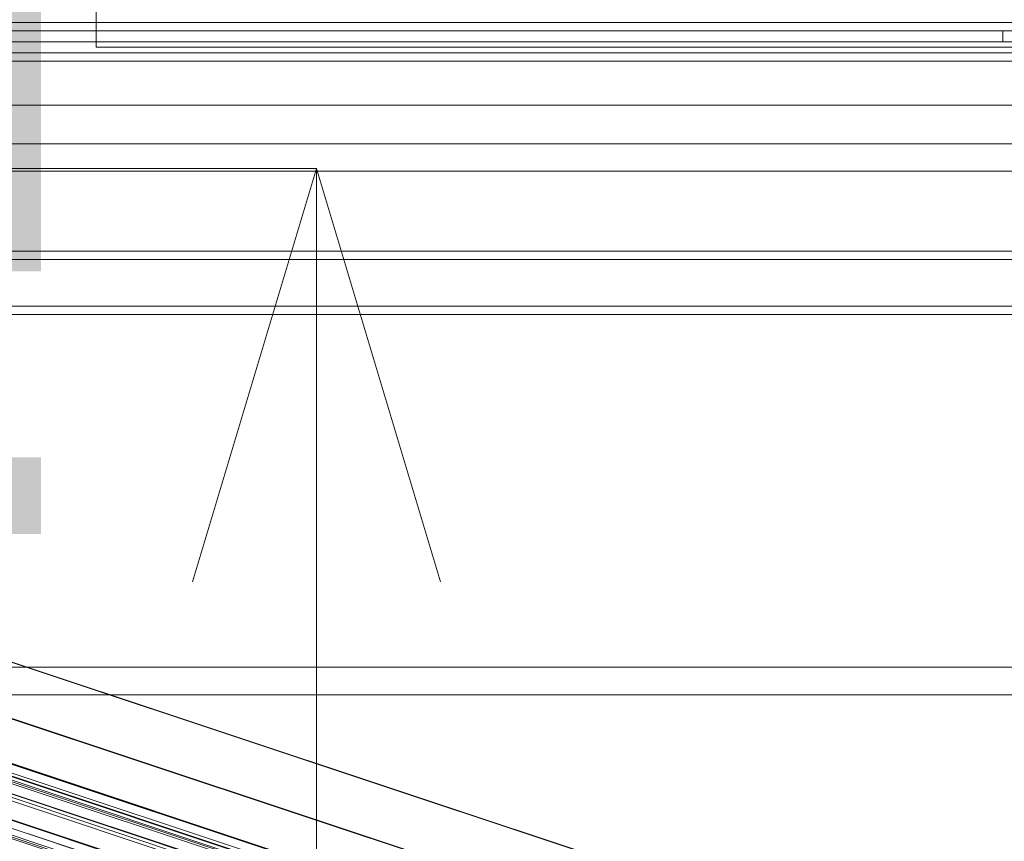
# Model space of a CAD drawing. Header units: millimetres. Extents: x -4395 to 65662, y -65530 to 6847.
# Tile 846 of 1034: x 24542 to 24900, y 997 to 1295. Entities that reach past the tile are written whole.
import ezdxf

# ---------------------------------------------------------------- set-up
doc = ezdxf.new("R2010")
doc.units = ezdxf.units.MM
for name, color, linetype, lineweight in [('COTAS_P', 1, 'Continuous', 0), ('lateral_briquetadora', 7, 'Continuous', 0), ('lateral_C05', 7, 'Continuous', 0), ('lateral_C07', 7, 'Continuous', 0)]:
    doc.layers.add(name, color=color, linetype=linetype, lineweight=lineweight)
doc.dimstyles.new('R19_100', dxfattribs={"dimtxt": 250, "dimasz": 150, "dimexe": 150, "dimexo": 80, "dimgap": 100, "dimtad": 1, "dimtih": 1, "dimtoh": 1, "dimdsep": 46, "dimcen": 0.09, "dimadec": 0, "dimazin": 0, "dimtfac": 1, "dimtdec": 4, "dimtofl": 0, "dimtmove": 0, "dimatfit": 3, "dimfxl": 1, "dimtolj": 1, "dimtzin": 0, "dimarcsym": 0})

# ---------------------------------------------------------------- blocks, each defined once
blk = doc.blocks.new('DIM_R33_4')
at = {"layer": 'COTAS_P'}
for p, q in [((15248.37, 1279.09), (24311.82, 4109.09)), ((24311.82, 4109.09), (24155.23, 4107.34)), ((24311.82, 4109.09), (24182.05, 4021.43)), ((24580.07, 3250), (24311.82, 4109.09)), ((15248.37, 1279.09), (15378.14, 1366.76)), ((15248.37, 1279.09), (15404.97, 1280.85)), ((15516.62, 420), (15248.37, 1279.09))]:
    blk.add_line(p, q, dxfattribs=at)
blk.add_text('9495 P', height=250, rotation=17.3406, dxfattribs=at).set_placement((19750.29, 2789.55))
blk = doc.blocks.new('DIM_R33_6')
at = {"layer": 'COTAS_P'}
for p, q in [((24580.07, 3250), (24980.07, 3250)), ((24980.07, 3250), (24935.07, 3100)), ((24980.07, 0), (24980.07, 3250)), ((24980.07, 3250), (25025.07, 3100)), ((24980.07, 0), (24935.07, 150)), ((24980.07, 0), (25025.07, 150)), ((24580.07, 0), (24980.07, 0))]:
    blk.add_line(p, q, dxfattribs=at)
blk.add_text('3250 P', height=250, rotation=90, dxfattribs=at).set_placement((24880.07, 1625))
blk = doc.blocks.new('DIM_R33_7')
at = {"layer": 'COTAS_P'}
for p, q in [((24250.07, 2141), (24400.07, 2186)), ((26750.07, 2141), (26600.07, 2186)), ((24250.07, 1241), (24250.07, 2141)), ((24250.07, 2141), (26750.07, 2141)), ((24250.07, 2141), (24400.07, 2096)), ((26750.07, 2141), (26600.07, 2096)), ((26750.07, 1241), (26750.07, 2141))]:
    blk.add_line(p, q, dxfattribs=at)
blk.add_text('2500 P', height=250, dxfattribs=at).set_placement((25500.07, 2241))
blk = doc.blocks.new('DIM_R33_8')
at = {"layer": 'COTAS_P'}
for p, q in [((24250.07, 1241), (24650.07, 1241)), ((24650.07, 1241), (24605.07, 1091)), ((24650.07, 0), (24650.07, 1241)), ((24650.07, 1241), (24695.07, 1091)), ((24650.07, 0), (24605.07, 150)), ((24650.07, 0), (24695.07, 150)), ((24250.07, 0), (24650.07, 0))]:
    blk.add_line(p, q, dxfattribs=at)
blk.add_text('1241 P', height=250, rotation=90, dxfattribs=at).set_placement((24550.07, 620.5))

msp = doc.modelspace()

# ---------------------------------------------------------------- linework, layer by layer
at = {"layer": 'lateral_briquetadora'}
for p, q in [((24570.067, 1315), (24570.067, 1285)), ((24570.067, 1285), (25130.067, 1285)), ((23750.067, 1264), (25950.067, 1264)), ((24980.067, 1264), (24000.067, 1264)), ((24150.067, 1264), (25950.067, 1264)), ((23750.067, 1250), (25950.067, 1250)), ((23900.067, 1250), (25800.067, 1250)), ((24150.067, 1250), (25800.067, 1250)), ((23750.067, 1240), (25950.067, 1240)), ((23900.067, 1240), (25800.067, 1240)), ((23750.067, 1060), (25950.067, 1060)), ((23900.067, 1060), (25800.067, 1060)), ((23900.067, 1050), (25800.067, 1050))]:
    msp.add_line(p, q, dxfattribs=at)
at = {"layer": 'lateral_C05'}
for p, q in [((24250.067, 1294), (26750.067, 1294)), ((24250.067, 1291), (26750.067, 1291)), ((24300.067, 1291), (24899.317, 1291)), ((24310.067, 1294), (26690.067, 1294)), ((24310.067, 1291), (26690.067, 1291)), ((24596.696, 1291), (24596.707, 1291)), ((24596.707, 1291), (24596.726, 1291)), ((24596.726, 1291), (24596.752, 1291)), ((24596.752, 1291), (24596.785, 1291)), ((24596.785, 1291), (24596.826, 1291)), ((24596.826, 1291), (24596.873, 1291)), ((24596.873, 1291), (24596.928, 1291)), ((24596.928, 1291), (24596.99, 1291)), ((24596.946, 1294), (24596.956, 1294)), ((24596.946, 1291), (24596.956, 1291)), ((24596.956, 1294), (24596.973, 1294)), ((24596.956, 1291), (24596.973, 1291)), ((24596.973, 1294), (24596.997, 1294)), ((24596.973, 1291), (24596.997, 1291)), ((24596.99, 1291), (24597.058, 1291)), ((24596.997, 1294), (24597.028, 1294)), ((24596.997, 1291), (24597.028, 1291)), ((24597.028, 1294), (24597.065, 1294)), ((24597.028, 1291), (24597.065, 1291)), ((24597.058, 1291), (24597.133, 1291)), ((24597.065, 1294), (24597.108, 1294)), ((24597.065, 1291), (24597.108, 1291)), ((24597.108, 1294), (24597.158, 1294)), ((24597.108, 1291), (24597.158, 1291)), ((24597.133, 1291), (24597.214, 1291)), ((24597.158, 1294), (24597.215, 1294)), ((24597.158, 1291), (24597.215, 1291)), ((24597.214, 1291), (24597.301, 1291)), ((24597.215, 1294), (24597.277, 1294)), ((24597.215, 1291), (24597.277, 1291)), ((24597.277, 1294), (24597.346, 1294)), ((24597.277, 1291), (24597.346, 1291)), ((24597.301, 1291), (24597.394, 1291)), ((24597.346, 1294), (24597.42, 1294)), ((24597.346, 1291), (24597.42, 1291)), ((24597.394, 1291), (24597.493, 1291)), ((24597.42, 1294), (24597.5, 1294)), ((24597.42, 1291), (24597.5, 1291)), ((24597.493, 1291), (24597.598, 1291)), ((24597.5, 1294), (24597.586, 1294)), ((24597.5, 1291), (24597.586, 1291)), ((24597.586, 1294), (24597.677, 1294)), ((24597.586, 1291), (24597.677, 1291)), ((24597.598, 1291), (24597.707, 1291)), ((24597.677, 1294), (24597.772, 1294)), ((24597.677, 1291), (24597.772, 1291)), ((24597.707, 1291), (24597.822, 1291)), ((24597.772, 1294), (24597.873, 1294)), ((24597.772, 1291), (24597.873, 1291)), ((24597.822, 1291), (24597.941, 1291)), ((24597.873, 1294), (24597.978, 1294)), ((24597.873, 1291), (24597.978, 1291)), ((24597.941, 1291), (24598.065, 1291)), ((24597.978, 1294), (24598.087, 1294)), ((24597.978, 1291), (24598.087, 1291)), ((24598.065, 1291), (24598.192, 1291)), ((24598.087, 1294), (24598.2, 1294)), ((24598.087, 1291), (24598.2, 1291)), ((24598.192, 1291), (24598.324, 1291)), ((24598.2, 1294), (24598.317, 1294)), ((24598.2, 1291), (24598.317, 1291)), ((24598.317, 1294), (24598.438, 1294)), ((24598.317, 1291), (24598.438, 1291)), ((24598.324, 1291), (24598.459, 1291)), ((24598.438, 1294), (24598.561, 1294)), ((24598.438, 1291), (24598.561, 1291)), ((24598.459, 1291), (24598.596, 1291)), ((24598.561, 1294), (24598.688, 1294)), ((24598.561, 1291), (24598.688, 1291)), ((24598.596, 1291), (24598.737, 1291)), ((24598.688, 1294), (24598.817, 1294)), ((24598.688, 1291), (24598.817, 1291)), ((24598.737, 1291), (24598.88, 1291)), ((24598.817, 1294), (24598.948, 1294)), ((24598.817, 1291), (24598.948, 1291)), ((24598.88, 1291), (24599.025, 1291)), ((24598.948, 1294), (24599.081, 1294)), ((24598.948, 1291), (24599.081, 1291)), ((24599.025, 1291), (24599.172, 1291)), ((24599.081, 1294), (24599.215, 1294)), ((24599.081, 1291), (24599.215, 1291)), ((24599.172, 1291), (24599.319, 1291)), ((24599.215, 1294), (24599.351, 1294)), ((24599.215, 1291), (24599.351, 1291)), ((24599.319, 1291), (24599.468, 1291)), ((24599.351, 1294), (24599.487, 1294)), ((24599.351, 1291), (24599.487, 1291)), ((24599.468, 1291), (24599.618, 1291)), ((24599.487, 1294), (24599.624, 1294)), ((24599.487, 1291), (24599.624, 1291)), ((24599.618, 1291), (24599.767, 1291)), ((24599.624, 1294), (24599.761, 1294)), ((24599.624, 1291), (24599.761, 1291)), ((24599.761, 1294), (24599.898, 1294)), ((24599.761, 1291), (24599.898, 1291)), ((24599.767, 1291), (24599.917, 1291)), ((24599.898, 1294), (24600.034, 1294)), ((24599.898, 1291), (24600.034, 1291)), ((24599.917, 1291), (24600.066, 1291)), ((24600.034, 1294), (24600.17, 1294)), ((24600.034, 1291), (24600.17, 1291)), ((24600.066, 1291), (24600.213, 1291)), ((24600.17, 1294), (24600.304, 1294)), ((24600.17, 1291), (24600.304, 1291)), ((24600.213, 1291), (24600.36, 1291)), ((24600.304, 1294), (24600.437, 1294)), ((24600.304, 1291), (24600.437, 1291)), ((24600.36, 1291), (24600.505, 1291)), ((24600.437, 1294), (24600.568, 1294)), ((24600.437, 1291), (24600.568, 1291)), ((24600.505, 1291), (24600.648, 1291)), ((24600.568, 1294), (24600.697, 1294)), ((24600.568, 1291), (24600.697, 1291)), ((24600.648, 1291), (24600.789, 1291)), ((24600.697, 1294), (24600.824, 1294)), ((24600.697, 1291), (24600.824, 1291)), ((24600.789, 1291), (24600.926, 1291)), ((24600.824, 1294), (24600.947, 1294)), ((24600.824, 1291), (24600.947, 1291)), ((24600.926, 1291), (24601.061, 1291)), ((24600.947, 1294), (24601.067, 1294)), ((24600.947, 1291), (24601.067, 1291)), ((24601.061, 1291), (24601.192, 1291)), ((24601.067, 1294), (24601.184, 1294)), ((24601.067, 1291), (24601.184, 1291)), ((24601.184, 1294), (24601.298, 1294)), ((24601.184, 1291), (24601.298, 1291)), ((24601.192, 1291), (24601.32, 1291)), ((24601.298, 1294), (24601.407, 1294)), ((24601.298, 1291), (24601.407, 1291)), ((24601.32, 1291), (24601.444, 1291)), ((24601.407, 1294), (24601.512, 1294)), ((24601.407, 1291), (24601.512, 1291)), ((24601.444, 1291), (24601.563, 1291)), ((24601.512, 1294), (24601.613, 1294)), ((24601.512, 1291), (24601.613, 1291)), ((24601.563, 1291), (24601.678, 1291)), ((24601.613, 1294), (24601.708, 1294)), ((24601.613, 1291), (24601.708, 1291)), ((24601.678, 1291), (24601.787, 1291)), ((24601.708, 1294), (24601.799, 1294)), ((24601.708, 1291), (24601.799, 1291)), ((24601.787, 1291), (24601.892, 1291)), ((24601.799, 1294), (24601.885, 1294)), ((24601.799, 1291), (24601.885, 1291)), ((24601.885, 1294), (24601.965, 1294)), ((24601.885, 1291), (24601.965, 1291)), ((24601.892, 1291), (24601.991, 1291)), ((24601.965, 1294), (24602.039, 1294)), ((24601.965, 1291), (24602.039, 1291)), ((24601.991, 1291), (24602.084, 1291)), ((24602.039, 1294), (24602.108, 1294)), ((24602.039, 1291), (24602.108, 1291)), ((24602.084, 1291), (24602.171, 1291)), ((24602.108, 1294), (24602.17, 1294)), ((24602.108, 1291), (24602.17, 1291)), ((24602.17, 1294), (24602.227, 1294)), ((24602.17, 1291), (24602.227, 1291)), ((24602.171, 1291), (24602.252, 1291)), ((24602.227, 1294), (24602.277, 1294)), ((24602.227, 1291), (24602.277, 1291)), ((24602.252, 1291), (24602.327, 1291)), ((24602.277, 1294), (24602.32, 1294)), ((24602.277, 1291), (24602.32, 1291)), ((24602.32, 1294), (24602.357, 1294)), ((24602.32, 1291), (24602.357, 1291)), ((24602.327, 1291), (24602.395, 1291)), ((24602.357, 1294), (24602.388, 1294)), ((24602.357, 1291), (24602.388, 1291)), ((24602.388, 1294), (24602.412, 1294)), ((24602.388, 1291), (24602.412, 1291)), ((24602.395, 1291), (24602.457, 1291)), ((24602.412, 1294), (24602.429, 1294)), ((24602.412, 1291), (24602.429, 1291)), ((24602.429, 1294), (24602.439, 1294)), ((24602.429, 1291), (24602.439, 1291)), ((24602.457, 1291), (24602.512, 1291)), ((24602.512, 1291), (24602.559, 1291)), ((24602.559, 1291), (24602.6, 1291)), ((24602.6, 1291), (24602.633, 1291)), ((24602.633, 1291), (24602.659, 1291)), ((24602.659, 1291), (24602.678, 1291)), ((24602.678, 1291), (24602.689, 1291)), ((24862.326, 1291), (24862.341, 1291)), ((24862.341, 1291), (24862.363, 1291)), ((24862.363, 1291), (24862.393, 1291)), ((24862.393, 1291), (24862.43, 1291)), ((24862.43, 1291), (24862.474, 1291)), ((24862.474, 1291), (24862.525, 1291)), ((24862.525, 1291), (24862.583, 1291)), ((24862.583, 1291), (24862.648, 1291)), ((24862.648, 1291), (24862.719, 1291)), ((24862.719, 1291), (24862.797, 1291)), ((24862.797, 1291), (24862.882, 1291)), ((24862.882, 1291), (24862.972, 1291)), ((24862.972, 1291), (24863.068, 1291)), ((24863.068, 1291), (24863.17, 1291)), ((24863.17, 1291), (24863.277, 1291)), ((24863.277, 1291), (24863.389, 1291)), ((24863.389, 1291), (24863.506, 1291)), ((24863.506, 1291), (24863.628, 1291)), ((24863.628, 1291), (24863.753, 1291)), ((24863.753, 1291), (24863.883, 1291)), ((24863.883, 1291), (24864.016, 1291)), ((24864.016, 1291), (24864.152, 1291)), ((24864.152, 1291), (24864.291, 1291)), ((24864.198, 1291), (24864.211, 1291)), ((24864.221, 1291), (24864.204, 1291)), ((24864.211, 1291), (24864.231, 1291)), ((24864.245, 1291), (24864.221, 1291)), ((24864.231, 1291), (24864.259, 1291)), ((24864.277, 1291), (24864.245, 1291)), ((24864.259, 1291), (24864.294, 1291)), ((24864.316, 1291), (24864.277, 1291)), ((24864.291, 1291), (24864.433, 1291)), ((24864.294, 1291), (24864.336, 1291)), ((24864.362, 1291), (24864.316, 1291)), ((24864.336, 1291), (24864.385, 1291)), ((24864.415, 1291), (24864.362, 1291)), ((24864.385, 1291), (24864.442, 1291)), ((24864.475, 1291), (24864.415, 1291)), ((24864.433, 1291), (24864.577, 1291)), ((24864.442, 1291), (24864.505, 1291)), ((24864.542, 1291), (24864.475, 1291)), ((24864.505, 1291), (24864.575, 1291)), ((24864.615, 1291), (24864.542, 1291)), ((24864.651, 1291), (24864.575, 1291)), ((24864.577, 1291), (24864.723, 1291)), ((24864.695, 1291), (24864.615, 1291)), ((24868.901, 1291), (24864.651, 1291)), ((24864.78, 1291), (24864.695, 1291)), ((24864.723, 1291), (24864.87, 1291)), ((24864.872, 1291), (24864.78, 1291)), ((24864.87, 1291), (24865.019, 1291)), ((24864.97, 1291), (24864.872, 1291)), ((24865.073, 1291), (24864.97, 1291)), ((24865.019, 1291), (24865.168, 1291)), ((24865.182, 1291), (24865.073, 1291)), ((24865.317, 1291), (24865.168, 1291)), ((24865.295, 1291), (24865.182, 1291)), ((24865.413, 1291), (24865.295, 1291)), ((24873.317, 1291), (24865.317, 1291)), ((24865.536, 1291), (24865.413, 1291)), ((24865.663, 1291), (24865.536, 1291)), ((24865.793, 1291), (24865.663, 1291)), ((24865.927, 1291), (24865.793, 1291)), ((24866.064, 1291), (24865.927, 1291)), ((24866.204, 1291), (24866.064, 1291)), ((24866.347, 1291), (24866.204, 1291)), ((24866.491, 1291), (24866.347, 1291)), ((24866.638, 1291), (24866.491, 1291)), ((24866.571, 1294), (24866.581, 1294)), ((24866.571, 1291), (24866.581, 1291)), ((24866.581, 1294), (24866.598, 1294)), ((24866.581, 1291), (24866.598, 1291)), ((24866.598, 1294), (24866.622, 1294)), ((24866.598, 1291), (24866.622, 1291)), ((24866.622, 1294), (24866.653, 1294)), ((24866.622, 1291), (24866.653, 1291)), ((24866.785, 1291), (24866.638, 1291)), ((24866.653, 1294), (24866.69, 1294)), ((24866.653, 1291), (24866.69, 1291)), ((24866.69, 1294), (24866.733, 1294)), ((24866.69, 1291), (24866.733, 1291)), ((24866.733, 1294), (24866.783, 1294)), ((24866.733, 1291), (24866.783, 1291)), ((24866.783, 1294), (24866.84, 1294)), ((24866.783, 1291), (24866.84, 1291)), ((24866.934, 1291), (24866.785, 1291)), ((24866.84, 1294), (24866.902, 1294)), ((24866.84, 1291), (24866.902, 1291)), ((24866.902, 1294), (24866.971, 1294)), ((24866.902, 1291), (24866.971, 1291)), ((24867.083, 1291), (24866.934, 1291)), ((24866.971, 1294), (24867.045, 1294)), ((24866.971, 1291), (24867.045, 1291)), ((24867.045, 1294), (24867.125, 1294)), ((24867.045, 1291), (24867.125, 1291)), ((24867.233, 1291), (24867.083, 1291)), ((24867.125, 1294), (24867.211, 1294)), ((24867.125, 1291), (24867.211, 1291)), ((24867.211, 1294), (24867.302, 1294)), ((24867.211, 1291), (24867.302, 1291)), ((24867.382, 1291), (24867.233, 1291)), ((24867.302, 1294), (24867.397, 1294)), ((24867.302, 1291), (24867.397, 1291)), ((24867.531, 1291), (24867.382, 1291)), ((24867.397, 1294), (24867.498, 1294)), ((24867.397, 1291), (24867.498, 1291)), ((24867.498, 1294), (24867.603, 1294)), ((24867.498, 1291), (24867.603, 1291)), ((24867.679, 1291), (24867.531, 1291)), ((24867.603, 1294), (24867.712, 1294)), ((24867.603, 1291), (24867.712, 1291)), ((24867.826, 1291), (24867.679, 1291)), ((24867.712, 1294), (24867.825, 1294)), ((24867.712, 1291), (24867.825, 1291)), ((24867.825, 1294), (24867.942, 1294)), ((24867.825, 1291), (24867.942, 1291)), ((24867.972, 1291), (24867.826, 1291)), ((24867.942, 1294), (24868.063, 1294)), ((24867.942, 1291), (24868.063, 1291)), ((24868.115, 1291), (24867.972, 1291)), ((24868.063, 1294), (24868.186, 1294)), ((24868.063, 1291), (24868.186, 1291)), ((24868.256, 1291), (24868.115, 1291)), ((24868.186, 1294), (24868.313, 1294)), ((24868.186, 1291), (24868.313, 1291)), ((24868.395, 1291), (24868.256, 1291)), ((24868.313, 1294), (24868.442, 1294)), ((24868.313, 1291), (24868.442, 1291)), ((24868.53, 1291), (24868.395, 1291)), ((24868.442, 1294), (24868.573, 1294)), ((24868.442, 1291), (24868.573, 1291)), ((24868.662, 1291), (24868.53, 1291)), ((24868.573, 1294), (24868.706, 1294)), ((24868.573, 1291), (24868.706, 1291)), ((24868.791, 1291), (24868.662, 1291)), ((24868.706, 1294), (24868.84, 1294)), ((24868.706, 1291), (24868.84, 1291)), ((24868.916, 1291), (24868.791, 1291)), ((24868.84, 1294), (24868.976, 1294)), ((24868.84, 1291), (24868.976, 1291)), ((24868.901, 1291), (24868.983, 1291)), ((24869.036, 1291), (24868.916, 1291)), ((24868.976, 1294), (24869.112, 1294)), ((24868.976, 1291), (24869.112, 1291)), ((24868.983, 1291), (24869.071, 1291)), ((24869.152, 1291), (24869.036, 1291)), ((24869.071, 1291), (24869.165, 1291)), ((24869.112, 1294), (24869.249, 1294)), ((24869.112, 1291), (24869.249, 1291)), ((24869.262, 1291), (24869.152, 1291)), ((24869.165, 1291), (24869.265, 1291)), ((24869.249, 1294), (24869.386, 1294)), ((24869.249, 1291), (24869.386, 1291)), ((24869.368, 1291), (24869.262, 1291)), ((24869.265, 1291), (24869.37, 1291)), ((24869.468, 1291), (24869.368, 1291)), ((24869.37, 1291), (24869.48, 1291)), ((24869.386, 1294), (24869.523, 1294)), ((24869.386, 1291), (24869.523, 1291)), ((24869.563, 1291), (24869.468, 1291)), ((24869.48, 1291), (24869.595, 1291)), ((24869.523, 1294), (24869.659, 1294)), ((24869.523, 1291), (24869.659, 1291)), ((24869.652, 1291), (24869.563, 1291)), ((24869.595, 1291), (24869.715, 1291)), ((24869.734, 1291), (24869.652, 1291)), ((24869.659, 1294), (24869.795, 1294)), ((24869.659, 1291), (24869.795, 1291)), ((24869.715, 1291), (24869.839, 1291)), ((24869.734, 1291), (24873.984, 1291)), ((24869.795, 1294), (24869.929, 1294)), ((24869.795, 1291), (24869.929, 1291)), ((24869.839, 1291), (24869.967, 1291)), ((24869.929, 1294), (24870.062, 1294)), ((24869.929, 1291), (24870.062, 1291)), ((24869.967, 1291), (24870.098, 1291)), ((24870.062, 1294), (24870.193, 1294)), ((24870.062, 1291), (24870.193, 1291)), ((24870.098, 1291), (24870.233, 1291)), ((24870.193, 1294), (24870.322, 1294)), ((24870.193, 1291), (24870.322, 1291)), ((24870.233, 1291), (24870.371, 1291)), ((24870.322, 1294), (24870.449, 1294)), ((24870.322, 1291), (24870.449, 1291)), ((24870.371, 1291), (24870.511, 1291)), ((24870.449, 1294), (24870.572, 1294)), ((24870.449, 1291), (24870.572, 1291)), ((24870.511, 1291), (24870.654, 1291)), ((24870.572, 1294), (24870.692, 1294)), ((24870.572, 1291), (24870.692, 1291)), ((24870.654, 1291), (24870.798, 1291)), ((24870.692, 1294), (24870.809, 1294)), ((24870.692, 1291), (24870.809, 1291)), ((24870.798, 1291), (24870.944, 1291)), ((24870.809, 1294), (24870.923, 1294)), ((24870.809, 1291), (24870.923, 1291)), ((24870.923, 1294), (24871.032, 1294)), ((24870.923, 1291), (24871.032, 1291)), ((24870.944, 1291), (24871.092, 1291)), ((24871.032, 1294), (24871.137, 1294)), ((24871.032, 1291), (24871.137, 1291)), ((24871.092, 1291), (24871.24, 1291)), ((24871.137, 1294), (24871.238, 1294)), ((24871.137, 1291), (24871.238, 1291)), ((24871.238, 1294), (24871.333, 1294)), ((24871.238, 1291), (24871.333, 1291)), ((24871.24, 1291), (24871.389, 1291)), ((24871.333, 1294), (24871.424, 1294)), ((24871.333, 1291), (24871.424, 1291)), ((24871.389, 1291), (24871.538, 1291)), ((24871.424, 1294), (24871.51, 1294)), ((24871.424, 1291), (24871.51, 1291)), ((24871.51, 1294), (24871.59, 1294)), ((24871.51, 1291), (24871.59, 1291)), ((24871.538, 1291), (24871.687, 1291)), ((24871.59, 1294), (24871.664, 1294)), ((24871.59, 1291), (24871.664, 1291)), ((24871.664, 1294), (24871.733, 1294)), ((24871.664, 1291), (24871.733, 1291)), ((24871.687, 1291), (24871.835, 1291)), ((24871.733, 1294), (24871.795, 1294)), ((24871.733, 1291), (24871.795, 1291)), ((24871.795, 1294), (24871.852, 1294)), ((24871.795, 1291), (24871.852, 1291)), ((24871.835, 1291), (24871.982, 1291)), ((24871.852, 1294), (24871.902, 1294)), ((24871.852, 1291), (24871.902, 1291)), ((24871.902, 1294), (24871.945, 1294)), ((24871.902, 1291), (24871.945, 1291)), ((24871.945, 1294), (24871.982, 1294)), ((24871.945, 1291), (24871.982, 1291)), ((24871.982, 1294), (24872.013, 1294)), ((24871.982, 1291), (24872.128, 1291)), ((24871.982, 1291), (24872.013, 1291)), ((24872.013, 1294), (24872.037, 1294)), ((24872.013, 1291), (24872.037, 1291)), ((24872.037, 1294), (24872.054, 1294)), ((24872.037, 1291), (24872.054, 1291)), ((24872.054, 1294), (24872.064, 1294)), ((24872.054, 1291), (24872.064, 1291)), ((24872.128, 1291), (24872.272, 1291)), ((24872.272, 1291), (24872.414, 1291)), ((24872.414, 1291), (24872.553, 1291)), ((24872.553, 1291), (24872.69, 1291)), ((24872.69, 1291), (24872.824, 1291)), ((24872.824, 1291), (24872.955, 1291)), ((24872.955, 1291), (24873.081, 1291)), ((24873.081, 1291), (24873.204, 1291)), ((24873.204, 1291), (24873.322, 1291)), ((24873.317, 1291), (24873.465, 1291)), ((24873.322, 1291), (24873.436, 1291)), ((24873.436, 1291), (24873.545, 1291)), ((24873.465, 1291), (24873.612, 1291)), ((24873.545, 1291), (24873.648, 1291)), ((24873.612, 1291), (24873.758, 1291)), ((24873.648, 1291), (24873.747, 1291)), ((24873.747, 1291), (24873.839, 1291)), ((24873.758, 1291), (24873.903, 1291)), ((24873.839, 1291), (24873.926, 1291)), ((24873.903, 1291), (24874.046, 1291)), ((24873.926, 1291), (24874.006, 1291)), ((24873.984, 1291), (24874.056, 1291)), ((24874.006, 1291), (24874.08, 1291)), ((24874.046, 1291), (24874.188, 1291)), ((24874.122, 1291), (24874.056, 1291)), ((24874.08, 1291), (24874.148, 1291)), ((24874.182, 1291), (24874.122, 1291)), ((24874.148, 1291), (24874.209, 1291)), ((24874.236, 1291), (24874.182, 1291)), ((24874.188, 1291), (24874.328, 1291)), ((24874.209, 1291), (24874.263, 1291)), ((24874.284, 1291), (24874.236, 1291)), ((24874.263, 1291), (24874.31, 1291)), ((24874.326, 1291), (24874.284, 1291)), ((24874.31, 1291), (24874.35, 1291)), ((24874.361, 1291), (24874.326, 1291)), ((24874.328, 1291), (24874.466, 1291)), ((24874.35, 1291), (24874.383, 1291)), ((24874.39, 1291), (24874.361, 1291)), ((24874.383, 1291), (24874.409, 1291)), ((24874.413, 1291), (24874.39, 1291)), ((24874.429, 1291), (24874.413, 1291)), ((24874.428, 1291), (24874.439, 1291)), ((24874.466, 1291), (24874.6, 1291)), ((24874.6, 1291), (24874.732, 1291)), ((24874.732, 1291), (24874.86, 1291)), ((24874.86, 1291), (24874.984, 1291)), ((24874.984, 1291), (24875.105, 1291)), ((24875.105, 1291), (24875.221, 1291)), ((24875.332, 1291), (24875.221, 1291)), ((24875.439, 1291), (24875.332, 1291)), ((24875.54, 1291), (24875.439, 1291)), ((24875.637, 1291), (24875.54, 1291)), ((24875.727, 1291), (24875.637, 1291)), ((24875.812, 1291), (24875.727, 1291)), ((24875.891, 1291), (24875.812, 1291)), ((24875.963, 1291), (24875.891, 1291)), ((24876.029, 1291), (24875.963, 1291)), ((24876.089, 1291), (24876.029, 1291)), ((24876.142, 1291), (24876.089, 1291)), ((24876.188, 1291), (24876.142, 1291)), ((24876.228, 1291), (24876.188, 1291)), ((24876.26, 1291), (24876.228, 1291)), ((24876.285, 1291), (24876.26, 1291)), ((24876.303, 1291), (24876.285, 1291)), ((24876.314, 1291), (24876.303, 1291)), ((24899.317, 1287), (24899.317, 1291)), ((24300.067, 1287), (26700.067, 1287)), ((24300.067, 1287), (24899.317, 1287)), ((24596.696, 1287), (24596.707, 1287)), ((24596.707, 1287), (24596.726, 1287)), ((24596.726, 1287), (24596.752, 1287)), ((24596.752, 1287), (24596.785, 1287)), ((24596.785, 1287), (24596.826, 1287)), ((24596.826, 1287), (24596.873, 1287)), ((24596.873, 1287), (24596.928, 1287)), ((24596.928, 1287), (24596.99, 1287)), ((24596.946, 1287), (24596.956, 1287)), ((24596.956, 1287), (24596.973, 1287)), ((24596.973, 1287), (24596.997, 1287)), ((24596.99, 1287), (24597.058, 1287)), ((24596.997, 1287), (24597.028, 1287)), ((24597.028, 1287), (24597.065, 1287)), ((24597.058, 1287), (24597.133, 1287)), ((24597.065, 1287), (24597.108, 1287)), ((24597.108, 1287), (24597.158, 1287)), ((24597.133, 1287), (24597.214, 1287)), ((24597.158, 1287), (24597.215, 1287)), ((24597.214, 1287), (24597.301, 1287)), ((24597.215, 1287), (24597.277, 1287)), ((24597.277, 1287), (24597.346, 1287)), ((24597.301, 1287), (24597.394, 1287)), ((24597.346, 1287), (24597.42, 1287)), ((24597.394, 1287), (24597.493, 1287)), ((24597.42, 1287), (24597.5, 1287)), ((24597.493, 1287), (24597.598, 1287)), ((24597.5, 1287), (24597.586, 1287)), ((24597.586, 1287), (24597.677, 1287)), ((24597.598, 1287), (24597.707, 1287)), ((24597.677, 1287), (24597.772, 1287)), ((24597.707, 1287), (24597.822, 1287)), ((24597.772, 1287), (24597.873, 1287)), ((24597.822, 1287), (24597.941, 1287)), ((24597.873, 1287), (24597.978, 1287)), ((24597.941, 1287), (24598.065, 1287)), ((24597.978, 1287), (24598.087, 1287)), ((24598.065, 1287), (24598.192, 1287)), ((24598.087, 1287), (24598.2, 1287)), ((24598.192, 1287), (24598.324, 1287)), ((24598.2, 1287), (24598.317, 1287)), ((24598.317, 1287), (24598.438, 1287)), ((24598.324, 1287), (24598.459, 1287)), ((24598.438, 1287), (24598.561, 1287)), ((24598.459, 1287), (24598.596, 1287)), ((24598.561, 1287), (24598.688, 1287)), ((24598.596, 1287), (24598.737, 1287)), ((24598.688, 1287), (24598.817, 1287)), ((24598.737, 1287), (24598.88, 1287)), ((24598.817, 1287), (24598.948, 1287)), ((24598.88, 1287), (24599.025, 1287)), ((24598.948, 1287), (24599.081, 1287)), ((24599.025, 1287), (24599.172, 1287)), ((24599.081, 1287), (24599.215, 1287)), ((24599.172, 1287), (24599.319, 1287)), ((24599.215, 1287), (24599.351, 1287)), ((24599.319, 1287), (24599.468, 1287)), ((24599.351, 1287), (24599.487, 1287)), ((24599.468, 1287), (24599.618, 1287)), ((24599.487, 1287), (24599.624, 1287)), ((24599.618, 1287), (24599.767, 1287)), ((24599.624, 1287), (24599.761, 1287)), ((24599.761, 1287), (24599.898, 1287)), ((24599.767, 1287), (24599.917, 1287)), ((24599.898, 1287), (24600.034, 1287)), ((24599.917, 1287), (24600.066, 1287)), ((24600.034, 1287), (24600.17, 1287)), ((24600.066, 1287), (24600.213, 1287)), ((24600.17, 1287), (24600.304, 1287)), ((24600.213, 1287), (24600.36, 1287)), ((24600.304, 1287), (24600.437, 1287)), ((24600.36, 1287), (24600.505, 1287)), ((24600.437, 1287), (24600.568, 1287)), ((24600.505, 1287), (24600.648, 1287)), ((24600.568, 1287), (24600.697, 1287)), ((24600.648, 1287), (24600.789, 1287)), ((24600.697, 1287), (24600.824, 1287)), ((24600.789, 1287), (24600.926, 1287)), ((24600.824, 1287), (24600.947, 1287)), ((24600.926, 1287), (24601.061, 1287)), ((24600.947, 1287), (24601.067, 1287)), ((24601.061, 1287), (24601.192, 1287)), ((24601.067, 1287), (24601.184, 1287)), ((24601.184, 1287), (24601.298, 1287)), ((24601.192, 1287), (24601.32, 1287)), ((24601.298, 1287), (24601.407, 1287)), ((24601.32, 1287), (24601.444, 1287)), ((24601.407, 1287), (24601.512, 1287)), ((24601.444, 1287), (24601.563, 1287)), ((24601.512, 1287), (24601.613, 1287)), ((24601.563, 1287), (24601.678, 1287)), ((24601.613, 1287), (24601.708, 1287)), ((24601.678, 1287), (24601.787, 1287)), ((24601.708, 1287), (24601.799, 1287)), ((24601.787, 1287), (24601.892, 1287)), ((24601.799, 1287), (24601.885, 1287)), ((24601.885, 1287), (24601.965, 1287)), ((24601.892, 1287), (24601.991, 1287)), ((24601.965, 1287), (24602.039, 1287)), ((24601.991, 1287), (24602.084, 1287)), ((24602.039, 1287), (24602.108, 1287)), ((24602.084, 1287), (24602.171, 1287)), ((24602.108, 1287), (24602.17, 1287)), ((24602.17, 1287), (24602.227, 1287)), ((24602.171, 1287), (24602.252, 1287)), ((24602.227, 1287), (24602.277, 1287)), ((24602.252, 1287), (24602.327, 1287)), ((24602.277, 1287), (24602.32, 1287)), ((24602.32, 1287), (24602.357, 1287)), ((24602.327, 1287), (24602.395, 1287)), ((24602.357, 1287), (24602.388, 1287)), ((24602.388, 1287), (24602.412, 1287)), ((24602.395, 1287), (24602.457, 1287)), ((24602.412, 1287), (24602.429, 1287)), ((24602.429, 1287), (24602.439, 1287)), ((24602.457, 1287), (24602.512, 1287)), ((24602.512, 1287), (24602.559, 1287)), ((24602.559, 1287), (24602.6, 1287)), ((24602.6, 1287), (24602.633, 1287)), ((24602.633, 1287), (24602.659, 1287)), ((24602.659, 1287), (24602.678, 1287)), ((24602.678, 1287), (24602.689, 1287)), ((24862.326, 1287), (24862.341, 1287)), ((24862.341, 1287), (24862.363, 1287)), ((24862.363, 1287), (24862.393, 1287)), ((24862.393, 1287), (24862.43, 1287)), ((24862.43, 1287), (24862.474, 1287)), ((24862.474, 1287), (24862.525, 1287)), ((24862.525, 1287), (24862.583, 1287)), ((24862.583, 1287), (24862.648, 1287)), ((24862.648, 1287), (24862.719, 1287)), ((24862.719, 1287), (24862.797, 1287)), ((24862.797, 1287), (24862.882, 1287)), ((24862.882, 1287), (24862.972, 1287)), ((24862.972, 1287), (24863.068, 1287)), ((24863.068, 1287), (24863.17, 1287)), ((24863.17, 1287), (24863.277, 1287)), ((24863.277, 1287), (24863.389, 1287)), ((24863.389, 1287), (24863.506, 1287)), ((24863.506, 1287), (24863.628, 1287)), ((24863.628, 1287), (24863.753, 1287)), ((24863.753, 1287), (24863.883, 1287)), ((24863.883, 1287), (24864.016, 1287)), ((24864.016, 1287), (24864.152, 1287)), ((24864.152, 1287), (24864.291, 1287)), ((24864.198, 1287), (24864.211, 1287)), ((24864.221, 1287), (24864.204, 1287)), ((24864.211, 1287), (24864.231, 1287)), ((24864.245, 1287), (24864.221, 1287)), ((24864.231, 1287), (24864.259, 1287)), ((24864.277, 1287), (24864.245, 1287)), ((24864.259, 1287), (24864.294, 1287)), ((24864.316, 1287), (24864.277, 1287)), ((24864.291, 1287), (24864.433, 1287)), ((24864.294, 1287), (24864.336, 1287)), ((24864.362, 1287), (24864.316, 1287)), ((24864.336, 1287), (24864.385, 1287)), ((24864.415, 1287), (24864.362, 1287)), ((24864.385, 1287), (24864.442, 1287)), ((24864.475, 1287), (24864.415, 1287)), ((24864.433, 1287), (24864.577, 1287)), ((24864.442, 1287), (24864.505, 1287)), ((24864.542, 1287), (24864.475, 1287)), ((24864.505, 1287), (24864.575, 1287)), ((24864.615, 1287), (24864.542, 1287)), ((24864.651, 1287), (24864.575, 1287)), ((24864.577, 1287), (24864.723, 1287)), ((24864.695, 1287), (24864.615, 1287)), ((24868.901, 1287), (24864.651, 1287)), ((24864.78, 1287), (24864.695, 1287)), ((24864.723, 1287), (24864.87, 1287)), ((24864.872, 1287), (24864.78, 1287)), ((24864.87, 1287), (24865.019, 1287)), ((24864.97, 1287), (24864.872, 1287)), ((24865.073, 1287), (24864.97, 1287)), ((24865.019, 1287), (24865.168, 1287)), ((24865.182, 1287), (24865.073, 1287)), ((24865.317, 1287), (24865.168, 1287)), ((24865.295, 1287), (24865.182, 1287)), ((24865.413, 1287), (24865.295, 1287)), ((24873.317, 1287), (24865.317, 1287)), ((24865.536, 1287), (24865.413, 1287)), ((24865.663, 1287), (24865.536, 1287)), ((24865.793, 1287), (24865.663, 1287)), ((24865.927, 1287), (24865.793, 1287)), ((24866.064, 1287), (24865.927, 1287)), ((24866.204, 1287), (24866.064, 1287)), ((24866.347, 1287), (24866.204, 1287)), ((24866.491, 1287), (24866.347, 1287)), ((24866.638, 1287), (24866.491, 1287)), ((24866.571, 1287), (24866.581, 1287)), ((24866.581, 1287), (24866.598, 1287)), ((24866.598, 1287), (24866.622, 1287)), ((24866.622, 1287), (24866.653, 1287)), ((24866.785, 1287), (24866.638, 1287)), ((24866.653, 1287), (24866.69, 1287)), ((24866.69, 1287), (24866.733, 1287)), ((24866.733, 1287), (24866.783, 1287)), ((24866.783, 1287), (24866.84, 1287)), ((24866.934, 1287), (24866.785, 1287)), ((24866.84, 1287), (24866.902, 1287)), ((24866.902, 1287), (24866.971, 1287)), ((24867.083, 1287), (24866.934, 1287)), ((24866.971, 1287), (24867.045, 1287)), ((24867.045, 1287), (24867.125, 1287)), ((24867.233, 1287), (24867.083, 1287)), ((24867.125, 1287), (24867.211, 1287)), ((24867.211, 1287), (24867.302, 1287)), ((24867.382, 1287), (24867.233, 1287)), ((24867.302, 1287), (24867.397, 1287)), ((24867.531, 1287), (24867.382, 1287)), ((24867.397, 1287), (24867.498, 1287)), ((24867.498, 1287), (24867.603, 1287)), ((24867.679, 1287), (24867.531, 1287)), ((24867.603, 1287), (24867.712, 1287)), ((24867.826, 1287), (24867.679, 1287)), ((24867.712, 1287), (24867.825, 1287)), ((24867.825, 1287), (24867.942, 1287)), ((24867.972, 1287), (24867.826, 1287)), ((24867.942, 1287), (24868.063, 1287)), ((24868.115, 1287), (24867.972, 1287)), ((24868.063, 1287), (24868.186, 1287)), ((24868.256, 1287), (24868.115, 1287)), ((24868.186, 1287), (24868.313, 1287)), ((24868.395, 1287), (24868.256, 1287)), ((24868.313, 1287), (24868.442, 1287)), ((24868.53, 1287), (24868.395, 1287)), ((24868.442, 1287), (24868.573, 1287)), ((24868.662, 1287), (24868.53, 1287)), ((24868.573, 1287), (24868.706, 1287)), ((24868.791, 1287), (24868.662, 1287)), ((24868.706, 1287), (24868.84, 1287)), ((24868.916, 1287), (24868.791, 1287)), ((24868.84, 1287), (24868.976, 1287)), ((24868.901, 1287), (24868.983, 1287)), ((24869.036, 1287), (24868.916, 1287)), ((24868.976, 1287), (24869.112, 1287)), ((24868.983, 1287), (24869.071, 1287)), ((24869.152, 1287), (24869.036, 1287)), ((24869.071, 1287), (24869.165, 1287)), ((24869.112, 1287), (24869.249, 1287)), ((24869.262, 1287), (24869.152, 1287)), ((24869.165, 1287), (24869.265, 1287)), ((24869.386, 1287), (24869.249, 1287)), ((24869.368, 1287), (24869.262, 1287)), ((24869.265, 1287), (24869.37, 1287)), ((24869.468, 1287), (24869.368, 1287)), ((24869.37, 1287), (24869.48, 1287)), ((24869.386, 1287), (24869.523, 1287)), ((24869.563, 1287), (24869.468, 1287)), ((24869.48, 1287), (24869.595, 1287)), ((24869.523, 1287), (24869.659, 1287)), ((24869.652, 1287), (24869.563, 1287)), ((24869.595, 1287), (24869.715, 1287)), ((24869.734, 1287), (24869.652, 1287)), ((24869.659, 1287), (24869.795, 1287)), ((24869.715, 1287), (24869.839, 1287)), ((24869.734, 1287), (24873.984, 1287)), ((24869.795, 1287), (24869.929, 1287)), ((24869.839, 1287), (24869.967, 1287)), ((24869.929, 1287), (24870.062, 1287)), ((24869.967, 1287), (24870.098, 1287)), ((24870.062, 1287), (24870.193, 1287)), ((24870.098, 1287), (24870.233, 1287)), ((24870.193, 1287), (24870.322, 1287)), ((24870.233, 1287), (24870.371, 1287)), ((24870.322, 1287), (24870.449, 1287)), ((24870.371, 1287), (24870.511, 1287)), ((24870.449, 1287), (24870.572, 1287)), ((24870.511, 1287), (24870.654, 1287)), ((24870.572, 1287), (24870.692, 1287)), ((24870.654, 1287), (24870.798, 1287)), ((24870.692, 1287), (24870.809, 1287)), ((24870.798, 1287), (24870.944, 1287)), ((24870.809, 1287), (24870.923, 1287)), ((24870.923, 1287), (24871.032, 1287)), ((24870.944, 1287), (24871.092, 1287)), ((24871.032, 1287), (24871.137, 1287)), ((24871.092, 1287), (24871.24, 1287)), ((24871.137, 1287), (24871.238, 1287)), ((24871.238, 1287), (24871.333, 1287)), ((24871.24, 1287), (24871.389, 1287)), ((24871.333, 1287), (24871.424, 1287)), ((24871.389, 1287), (24871.538, 1287)), ((24871.424, 1287), (24871.51, 1287)), ((24871.51, 1287), (24871.59, 1287)), ((24871.538, 1287), (24871.687, 1287)), ((24871.59, 1287), (24871.664, 1287)), ((24871.664, 1287), (24871.733, 1287)), ((24871.687, 1287), (24871.835, 1287)), ((24871.733, 1287), (24871.795, 1287)), ((24871.795, 1287), (24871.852, 1287)), ((24871.835, 1287), (24871.982, 1287)), ((24871.852, 1287), (24871.902, 1287)), ((24871.902, 1287), (24871.945, 1287)), ((24871.945, 1287), (24871.982, 1287)), ((24871.982, 1287), (24872.013, 1287)), ((24871.982, 1287), (24872.128, 1287)), ((24872.013, 1287), (24872.037, 1287)), ((24872.037, 1287), (24872.054, 1287)), ((24872.054, 1287), (24872.064, 1287)), ((24872.128, 1287), (24872.272, 1287)), ((24872.272, 1287), (24872.414, 1287)), ((24872.414, 1287), (24872.553, 1287)), ((24872.553, 1287), (24872.69, 1287)), ((24872.69, 1287), (24872.824, 1287)), ((24872.824, 1287), (24872.955, 1287)), ((24872.955, 1287), (24873.081, 1287)), ((24873.081, 1287), (24873.204, 1287)), ((24873.204, 1287), (24873.322, 1287)), ((24873.317, 1287), (24873.465, 1287)), ((24873.322, 1287), (24873.436, 1287)), ((24873.436, 1287), (24873.545, 1287)), ((24873.465, 1287), (24873.612, 1287)), ((24873.545, 1287), (24873.648, 1287)), ((24873.612, 1287), (24873.758, 1287)), ((24873.648, 1287), (24873.747, 1287)), ((24873.747, 1287), (24873.839, 1287)), ((24873.758, 1287), (24873.903, 1287)), ((24873.839, 1287), (24873.926, 1287)), ((24873.903, 1287), (24874.046, 1287)), ((24873.926, 1287), (24874.006, 1287)), ((24873.984, 1287), (24874.056, 1287)), ((24874.006, 1287), (24874.08, 1287)), ((24874.046, 1287), (24874.188, 1287)), ((24874.122, 1287), (24874.056, 1287)), ((24874.08, 1287), (24874.148, 1287)), ((24874.182, 1287), (24874.122, 1287)), ((24874.148, 1287), (24874.209, 1287)), ((24874.236, 1287), (24874.182, 1287)), ((24874.188, 1287), (24874.328, 1287)), ((24874.209, 1287), (24874.263, 1287)), ((24874.284, 1287), (24874.236, 1287)), ((24874.263, 1287), (24874.31, 1287)), ((24874.326, 1287), (24874.284, 1287)), ((24874.31, 1287), (24874.35, 1287)), ((24874.361, 1287), (24874.326, 1287)), ((24874.328, 1287), (24874.466, 1287)), ((24874.35, 1287), (24874.383, 1287)), ((24874.39, 1287), (24874.361, 1287)), ((24874.383, 1287), (24874.409, 1287)), ((24874.413, 1287), (24874.39, 1287)), ((24874.429, 1287), (24874.413, 1287)), ((24874.428, 1287), (24874.439, 1287)), ((24874.466, 1287), (24874.6, 1287)), ((24874.6, 1287), (24874.732, 1287)), ((24874.732, 1287), (24874.86, 1287)), ((24874.86, 1287), (24874.984, 1287)), ((24874.984, 1287), (24875.105, 1287)), ((24875.105, 1287), (24875.221, 1287)), ((24875.332, 1287), (24875.221, 1287)), ((24875.439, 1287), (24875.332, 1287)), ((24875.54, 1287), (24875.439, 1287)), ((24875.637, 1287), (24875.54, 1287)), ((24875.727, 1287), (24875.637, 1287)), ((24875.812, 1287), (24875.727, 1287)), ((24875.891, 1287), (24875.812, 1287)), ((24875.963, 1287), (24875.891, 1287)), ((24876.029, 1287), (24875.963, 1287)), ((24876.089, 1287), (24876.029, 1287)), ((24876.142, 1287), (24876.089, 1287)), ((24876.188, 1287), (24876.142, 1287)), ((24876.228, 1287), (24876.188, 1287)), ((24876.26, 1287), (24876.228, 1287)), ((24876.285, 1287), (24876.26, 1287)), ((24876.303, 1287), (24876.285, 1287)), ((24876.314, 1287), (24876.303, 1287)), ((24300.067, 1283), (26700.067, 1283)), ((24310.067, 1283), (26690.067, 1283)), ((24310.067, 1280), (26690.067, 1280)), ((24596.946, 1283), (24596.956, 1283)), ((24596.956, 1283), (24596.973, 1283)), ((24596.973, 1283), (24596.997, 1283)), ((24596.997, 1283), (24597.028, 1283)), ((24597.028, 1283), (24597.065, 1283)), ((24597.065, 1283), (24597.108, 1283)), ((24597.108, 1283), (24597.158, 1283)), ((24597.158, 1283), (24597.215, 1283)), ((24597.215, 1283), (24597.277, 1283)), ((24597.277, 1283), (24597.346, 1283)), ((24597.346, 1283), (24597.42, 1283)), ((24597.42, 1283), (24597.5, 1283)), ((24597.5, 1283), (24597.586, 1283)), ((24597.586, 1283), (24597.677, 1283)), ((24597.677, 1283), (24597.772, 1283)), ((24597.772, 1283), (24597.873, 1283)), ((24597.873, 1283), (24597.978, 1283)), ((24597.978, 1283), (24598.087, 1283)), ((24598.087, 1283), (24598.2, 1283)), ((24598.2, 1283), (24598.317, 1283)), ((24598.317, 1283), (24598.438, 1283)), ((24598.438, 1283), (24598.561, 1283)), ((24598.561, 1283), (24598.688, 1283)), ((24598.688, 1283), (24598.817, 1283)), ((24598.817, 1283), (24598.948, 1283)), ((24598.948, 1283), (24599.081, 1283)), ((24599.081, 1283), (24599.215, 1283)), ((24599.215, 1283), (24599.351, 1283)), ((24599.351, 1283), (24599.487, 1283)), ((24599.487, 1283), (24599.624, 1283)), ((24599.624, 1283), (24599.761, 1283)), ((24599.761, 1283), (24599.898, 1283)), ((24599.898, 1283), (24600.034, 1283)), ((24600.034, 1283), (24600.17, 1283)), ((24600.17, 1283), (24600.304, 1283)), ((24600.304, 1283), (24600.437, 1283)), ((24600.437, 1283), (24600.568, 1283)), ((24600.568, 1283), (24600.697, 1283)), ((24600.697, 1283), (24600.824, 1283)), ((24600.824, 1283), (24600.947, 1283)), ((24600.947, 1283), (24601.067, 1283)), ((24601.067, 1283), (24601.184, 1283)), ((24601.184, 1283), (24601.298, 1283)), ((24601.298, 1283), (24601.407, 1283)), ((24601.407, 1283), (24601.512, 1283)), ((24601.512, 1283), (24601.613, 1283)), ((24601.613, 1283), (24601.708, 1283)), ((24601.708, 1283), (24601.799, 1283)), ((24601.799, 1283), (24601.885, 1283)), ((24601.885, 1283), (24601.965, 1283)), ((24601.965, 1283), (24602.039, 1283)), ((24602.039, 1283), (24602.108, 1283)), ((24602.108, 1283), (24602.17, 1283)), ((24602.17, 1283), (24602.227, 1283)), ((24602.227, 1283), (24602.277, 1283)), ((24602.277, 1283), (24602.32, 1283)), ((24602.32, 1283), (24602.357, 1283)), ((24602.357, 1283), (24602.388, 1283)), ((24602.388, 1283), (24602.412, 1283)), ((24602.412, 1283), (24602.429, 1283)), ((24602.429, 1283), (24602.439, 1283)), ((24866.571, 1283), (24866.581, 1283)), ((24866.581, 1283), (24866.598, 1283)), ((24866.598, 1283), (24866.622, 1283)), ((24866.622, 1283), (24866.653, 1283)), ((24866.653, 1283), (24866.69, 1283)), ((24866.69, 1283), (24866.733, 1283)), ((24866.733, 1283), (24866.783, 1283)), ((24866.783, 1283), (24866.84, 1283)), ((24866.84, 1283), (24866.902, 1283)), ((24866.902, 1283), (24866.971, 1283)), ((24866.971, 1283), (24867.045, 1283)), ((24867.045, 1283), (24867.125, 1283)), ((24867.125, 1283), (24867.211, 1283)), ((24867.211, 1283), (24867.302, 1283)), ((24867.302, 1283), (24867.397, 1283)), ((24867.397, 1283), (24867.498, 1283)), ((24867.498, 1283), (24867.603, 1283)), ((24867.603, 1283), (24867.712, 1283)), ((24867.712, 1283), (24867.825, 1283)), ((24867.825, 1283), (24867.942, 1283)), ((24867.942, 1283), (24868.063, 1283)), ((24868.063, 1283), (24868.186, 1283)), ((24868.186, 1283), (24868.313, 1283)), ((24868.313, 1283), (24868.442, 1283)), ((24868.442, 1283), (24868.573, 1283)), ((24868.573, 1283), (24868.706, 1283)), ((24868.706, 1283), (24868.84, 1283)), ((24868.84, 1283), (24868.976, 1283)), ((24868.976, 1283), (24869.112, 1283)), ((24869.112, 1283), (24869.249, 1283)), ((24869.386, 1283), (24869.249, 1283)), ((24869.386, 1283), (24869.523, 1283)), ((24869.523, 1283), (24869.659, 1283)), ((24869.659, 1283), (24869.795, 1283)), ((24869.795, 1283), (24869.929, 1283)), ((24869.929, 1283), (24870.062, 1283)), ((24870.062, 1283), (24870.193, 1283)), ((24870.193, 1283), (24870.322, 1283)), ((24870.322, 1283), (24870.449, 1283)), ((24870.449, 1283), (24870.572, 1283)), ((24870.572, 1283), (24870.692, 1283)), ((24870.692, 1283), (24870.809, 1283)), ((24870.809, 1283), (24870.923, 1283)), ((24870.923, 1283), (24871.032, 1283)), ((24871.032, 1283), (24871.137, 1283)), ((24871.137, 1283), (24871.238, 1283)), ((24871.238, 1283), (24871.333, 1283)), ((24871.333, 1283), (24871.424, 1283)), ((24871.424, 1283), (24871.51, 1283)), ((24871.51, 1283), (24871.59, 1283)), ((24871.59, 1283), (24871.664, 1283)), ((24871.664, 1283), (24871.733, 1283)), ((24871.733, 1283), (24871.795, 1283)), ((24871.795, 1283), (24871.852, 1283)), ((24871.852, 1283), (24871.902, 1283)), ((24871.902, 1283), (24871.945, 1283)), ((24871.945, 1283), (24871.982, 1283)), ((24871.982, 1283), (24872.013, 1283)), ((24872.013, 1283), (24872.037, 1283)), ((24872.037, 1283), (24872.054, 1283)), ((24872.054, 1283), (24872.064, 1283)), ((24310.067, 1211), (26690.067, 1211)), ((24310.067, 1208), (26690.067, 1208)), ((24250.067, 1191), (26750.067, 1191)), ((24250.067, 1188), (26750.067, 1188))]:
    msp.add_line(p, q, dxfattribs=at)
at = {"layer": 'lateral_C07'}
for p, q in [((20042.533, 2535.254), (26489.775, 393.296)), ((26490.293, 393.296), (20043.051, 2535.254)), ((20104.181, 2535.254), (26551.422, 393.296)), ((26551.94, 393.296), (20104.699, 2535.254)), ((19976.507, 2520.65), (26536.084, 341.372)), ((26596.523, 341.372), (20036.946, 2520.65)), ((26535.165, 338.52), (19975.588, 2517.799)), ((20036.027, 2517.799), (26595.604, 338.52)), ((26479.053, 360.032), (20031.811, 2501.989)), ((20032.329, 2501.989), (26479.571, 360.032)), ((26540.7, 360.032), (20093.459, 2501.989)), ((20093.977, 2501.989), (26541.218, 360.032)), ((20041.117, 2496.028), (26469.636, 360.291)), ((26530.075, 360.291), (20101.556, 2496.028)), ((26468.717, 357.44), (20040.198, 2493.177)), ((20100.637, 2493.177), (26529.156, 357.44)), ((26442.705, 366.77), (20070.354, 2483.847)), ((20126.649, 2483.847), (26499, 366.77)), ((26506.425, 366.77), (20134.074, 2483.847)), ((26497.162, 361.068), (20124.811, 2478.144)), ((20132.236, 2478.144), (26504.587, 361.068)), ((25315.551, 739.981), (24194.067, 1112.569)), ((24257.96, 1112.569), (25379.443, 739.981)), ((24261.586, 1112.569), (25383.07, 739.981)), ((25383.76, 739.981), (24262.277, 1112.569)), ((25377.605, 734.278), (24256.122, 1106.867)), ((24260.439, 1106.867), (25381.922, 734.278))]:
    msp.add_line(p, q, dxfattribs=at)

# ---------------------------------------------------------------- dimensions: what is measured, and where the dimension line sits
at = {"layer": 'COTAS_P'}
for p1, p2, distance, picture, middle in [((15516.618, 420), (24580.067, 3250), 900, 'DIM_R33_4', (19780.096, 2694.095)), ((24580.067, 0), (24580.067, 3250), -400, 'DIM_R33_6', (24980.067, 1625)), ((24250.067, 1241), (26750.067, 1241), 900, 'DIM_R33_7', (25500.067, 2141)), ((24250.067, 0), (24250.067, 1241), -400, 'DIM_R33_8', (24650.067, 620.5))]:
    dim = msp.add_aligned_dim(p1=p1, p2=p2, distance=distance, text='<> P', dimstyle='R19_100', dxfattribs=at)
    dim.commit()
    dim.dimension.update_dxf_attribs({"geometry": picture, "text_midpoint": middle})

doc.saveas('drawing.dxf')
